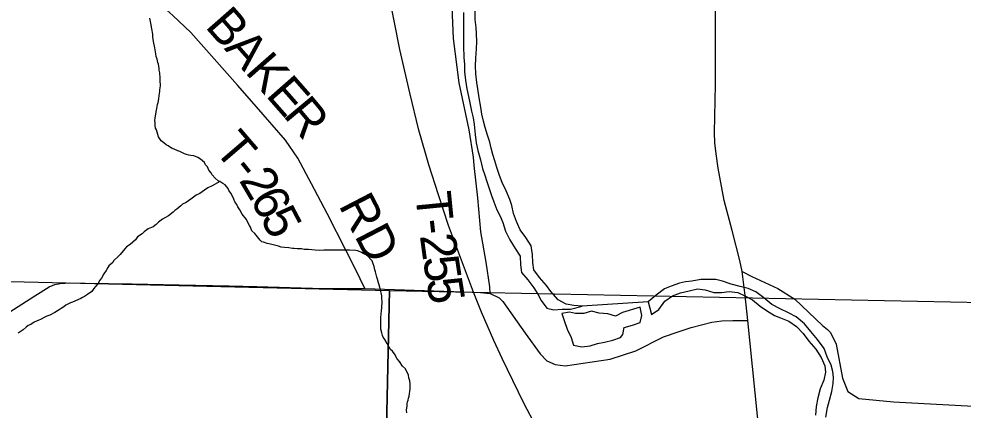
# Model space of a CAD drawing. Extents: x 1310247 to 1552180, y 377264 to 706493.
# Drawn here: x 1359826 to 1367792, y 571710 to 575014 of the extents above; entities that cross this region are included whole.
import ezdxf

# ---------------------------------------------------------------- set-up
doc = ezdxf.new("R2010")
doc.units = 0
for name, color, linetype in [('GM_X_County_Road', 7, 'Continuous'), ('GM_X_Major_River', 7, 'Continuous'), ('GM_X_Minor_Lake', 7, 'Continuous'), ('GM_X_Minor_River', 7, 'Continuous'), ('GM_X_Section', 7, 'Continuous'), ('GM_X_Township_Road', 7, 'Continuous'), ('GM_X_Township_Road_Text', 7, 'Continuous'), ('GM_X_US_Route', 7, 'Continuous')]:
    doc.layers.add(name, color=color, linetype=linetype)

msp = doc.modelspace()

# ---------------------------------------------------------------- linework, layer by layer
at = {"layer": 'GM_X_County_Road'}
for points in [[(1366078, 571466.1), (1365974.7, 572467), (1365954.1, 572678.2), (1365928.1, 572880.3), (1365907.3, 572972.7), (1365843.4, 573226), (1365775, 573478.7), (1365726.3, 573752.8), (1365708.2, 573874.2), (1365696.1, 573967.2), (1365695.1, 574053.7), (1365703.9, 574459.1), (1365702.2, 574980.9), (1365702.8, 575100.7), (1365702, 575116.8)], [(1359455.5, 572354.4), (1359960.7, 572675.8), (1360080.3, 572750.5), (1360128, 572770), (1360175.1, 572780.4), (1360253.3, 572785.5), (1360384.9, 572783.2), (1360782.1, 572776.3), (1361177.6, 572767.2), (1361599.5, 572758.5), (1361832.3, 572752.8), (1362395.6, 572737.8), (1362744.5, 572735.5), (1363661.4, 572705.4)], [(1363661.4, 572705.4), (1363720.1, 572702.9), (1363802, 572693.8), (1363877.2, 572658.7), (1363909.7, 572627), (1364097.7, 572358.9), (1364223.4, 572183.7), (1364280.3, 572126.7), (1364350.4, 572094.6), (1364433.7, 572084.3), (1364813.4, 572141.3), (1365029.6, 572211.4), (1365263.3, 572328.3), (1365388.6, 572370.3), (1365498.5, 572407.1), (1365672.3, 572452.4), (1365755.6, 572464.1), (1365850.5, 572465.6), (1365974.7, 572467)]]:
    msp.add_lwpolyline(points, dxfattribs=at)
at = {"layer": 'GM_X_Major_River'}
for points in [[(1363576.1, 575068.3), (1363578.3, 575002), (1363578.2, 574925.8), (1363578.3, 574785.3), (1363579.5, 574684.9), (1363584.1, 574632.6), (1363586.2, 574566.3), (1363594.3, 574495.8), (1363606.3, 574423.2), (1363620.5, 574358.6), (1363629, 574304.2), (1363645.2, 574235.5), (1363657.6, 574179), (1363668.1, 574122.5), (1363675.8, 574038), (1363683.8, 573967.5), (1363698, 573900.9), (1363719.9, 573822), (1363737.9, 573749.3), (1363756.4, 573692.6), (1363773, 573639.9), (1363789.6, 573589.3), (1363813.8, 573522.4), (1363832.4, 573469.7), (1363858.5, 573400.8), (1363887.1, 573347.8), (1363907.7, 573295.1), (1363931.8, 573222.2), (1363967.8, 573148.9), (1364011.8, 573073.5), (1364056.2, 573010), (1364058.2, 572937.8), (1364066.4, 572873.3), (1364120.8, 572809.6), (1364171, 572742), (1364203.6, 572689), (1364232.2, 572636), (1364280.5, 572570.5), (1364340.3, 572556.8), (1364410.6, 572562.8), (1364480.7, 572560.9), (1364577.8, 572588.3)], [(1364577.8, 572588.3), (1364507.7, 572592.3), (1364443.9, 572604.1), (1364376.7, 572640), (1364314.5, 572712), (1364275.9, 572763.2), (1364219.5, 572829), (1364171.2, 572894.5), (1364160.9, 572955), (1364158.9, 573025.3), (1364148.8, 573097.8), (1364102.7, 573167.3), (1364054.4, 573232.8), (1364024.3, 573303.9), (1363998.1, 573370.8), (1363985.9, 573437.4), (1363969.2, 573488), (1363937.2, 573561.2), (1363903.1, 573632.3), (1363880.7, 573691.1), (1363858.5, 573760), (1363840, 573814.7), (1363823.4, 573867.3), (1363810.9, 573921.8), (1363798.3, 573972.4), (1363779.9, 574033.1), (1363759.6, 574095.9), (1363745.1, 574150.5), (1363732.7, 574209), (1363722.3, 574267.5), (1363710.4, 574346.1), (1363698.5, 574422.7), (1363690, 574477.1), (1363682, 574549.6), (1363677.8, 574615.9), (1363679.7, 574682.1), (1363687.9, 574760.2), (1363689.6, 574822.3), (1363687.4, 574888.6), (1363682.9, 574940.9), (1363676.7, 575009.4), (1363674.7, 575081.7)], [(1366632.8, 571650.9), (1366649.1, 571730.6), (1366664.9, 571794.4), (1366685, 571868.1), (1366694.8, 571934), (1366698.2, 571984), (1366693.7, 572036.3), (1366679.1, 572088.9), (1366645, 572160), (1366618.9, 572231), (1366562.8, 572304.8), (1366506.6, 572372.5), (1366454.3, 572438.2), (1366383.8, 572498.3), (1366318.5, 572532.2), (1366249.3, 572566.2), (1366178.1, 572602.3), (1366111.5, 572658.3), (1366042.8, 572708.3), (1365977.4, 572738.2), (1365911.7, 572754.1), (1365834.1, 572774.3), (1365762.6, 572798.3), (1365704.8, 572812), (1365650.7, 572813.5), (1365578.5, 572811.5), (1365503.9, 572797.5), (1365449.6, 572792.9), (1365399.2, 572782.3), (1365330.3, 572756.1), (1365273.5, 572733.6), (1365201.9, 572681.4), (1365136.1, 572623)], [(1365163.2, 572516), (1365224.6, 572560.4), (1365274.6, 572629.2), (1365340.1, 572675.6), (1365408.9, 572699.8), (1365481.6, 572717.8), (1365550.2, 572734), (1365616.2, 572726.2), (1365687.7, 572702.1), (1365753.9, 572702.3), (1365818.3, 572710.5), (1365890.2, 572702.5), (1365951.6, 572674.8), (1366014.8, 572640.9), (1366079.5, 572586.9), (1366134.6, 572551.3), (1366199.6, 572509.4), (1366251.2, 572489.9), (1366320.6, 572461.9), (1366387.5, 572415.9), (1366444, 572356.2), (1366490.3, 572290.7), (1366548.6, 572224.9), (1366594.7, 572153.4), (1366624.8, 572082.4), (1366631.4, 572030), (1366617.4, 571962.2), (1366585.4, 571890.9), (1366565.2, 571813.2), (1366553.1, 571739.3), (1366547.1, 571667.3)], [(1365136.1, 572623), (1364577.8, 572588.3)], [(1365136.1, 572623), (1365163.2, 572516)]]:
    msp.add_lwpolyline(points, dxfattribs=at)
at = {"layer": 'GM_X_Minor_Lake'}
msp.add_lwpolyline([(1365136.1, 572623), (1364577.8, 572588.3)], dxfattribs=at)
at = {"layer": 'GM_X_Minor_River'}
for points in [[(1361013.6, 574400), (1361016.1, 574414), (1361019.2, 574448.1), (1361018.8, 574496.5), (1361017.3, 574512.6), (1361014.8, 574557), (1361009.5, 574579.4), (1361007.9, 574593.5), (1361003.1, 574629.9), (1360997.6, 574646.2), (1360992.5, 574674.6), (1360985.2, 574697), (1360981.9, 574719.3), (1360973.5, 574769.9), (1360961.2, 574822.7), (1360956.5, 574863.2), (1360955.2, 574885.4), (1360948.6, 574929.9), (1360938.1, 574976.6), (1360929.4, 575019.2)], [(1362888.3, 572573.2), (1362890.1, 572627.5), (1362888.8, 572649.7), (1362887.6, 572673.8), (1362882.4, 572700.2), (1362877.1, 572722.5), (1362870, 572749), (1362859, 572783.6), (1362850, 572816.1), (1362846.5, 572832.3), (1362833.9, 572877.1), (1362828.4, 572893.4), (1362823.4, 572923.8), (1362816, 572944.1), (1362806.8, 572970.6), (1362762.1, 573018.5), (1362730.4, 573033.7), (1362716.6, 573042.2), (1362684.8, 573055.4), (1362668.8, 573058), (1362616.5, 573061.8), (1362570.2, 573061.4), (1362521.8, 573061), (1362501.7, 573061.7), (1362439.2, 573059.8), (1362398.9, 573059.2), (1362360.6, 573058.5), (1362324.5, 573061.8), (1362268.2, 573065.8), (1362234, 573066.9), (1362210, 573071.8), (1362173.8, 573073), (1362147.7, 573073.9), (1362133.6, 573074.4), (1362103.6, 573079.5), (1362067.4, 573082.8), (1362037.3, 573085.8), (1362015.4, 573094.6), (1361947.5, 573111), (1361921.5, 573116), (1361889.6, 573127.1), (1361875.7, 573131.7), (1361862.1, 573146.2), (1361817.5, 573200.1), (1361792.1, 573223.1), (1361781.1, 573253.7), (1361771.5, 573268.2), (1361754.4, 573301), (1361745, 573319.4), (1361708.2, 573365), (1361689.3, 573401.9), (1361674, 573426.6), (1361664.6, 573445), (1361647.2, 573467.8), (1361637.9, 573490.3), (1361617.4, 573539.3), (1361596, 573564.2), (1361590.5, 573580.5), (1361567.4, 573611.5), (1361547.7, 573624.3), (1361522, 573639.3), (1361506.1, 573645.8), (1361482.7, 573668.8), (1361457.5, 573697.9), (1361444, 573716.5), (1361428.5, 573735.1), (1361417.4, 573763.7), (1361399.8, 573780.4), (1361390.4, 573800.9), (1361359.2, 573830.2), (1361335.4, 573843.1), (1361301.6, 573856.3), (1361275.6, 573861.2), (1361259.6, 573863.8), (1361239.6, 573868.5), (1361223.7, 573875.1), (1361184, 573892.6), (1361166.1, 573899.2), (1361136.4, 573914.4), (1361114.5, 573921.2), (1361084.9, 573940.3), (1361069.1, 573948.9), (1361049.5, 573965.7), (1361025.9, 573982.6), (1361014.4, 574001.2), (1361004.9, 574017.6), (1360997.5, 574038), (1360986.7, 574076.6), (1360979.2, 574091), (1360975.7, 574109.2), (1360974.6, 574135.5), (1360973.2, 574155.7), (1360976, 574177.7), (1360986.2, 574241.8), (1360988.7, 574255.8), (1360995.9, 574291.8), (1361000.5, 574307.8), (1361005.5, 574339.8), (1361010.4, 574365.8), (1361013.1, 574383.9), (1361013.6, 574400)], [(1361522, 573639.3), (1361456.4, 573603.3), (1361419.5, 573586.4), (1361392.7, 573567.2), (1361353.6, 573540.3), (1361320.9, 573525.4), (1361300.1, 573508), (1361277.4, 573490.6), (1361236.2, 573461.8), (1361207.5, 573448.7), (1361191, 573435.2), (1361174.3, 573419.7), (1361157.8, 573406.1), (1361141.3, 573394.6), (1361126.7, 573381), (1361087.4, 573350.2), (1361038.2, 573321.7), (1361003.1, 573296.7), (1360984.3, 573277.2), (1360957.5, 573258), (1360916.6, 573239.3), (1360881.6, 573216.3), (1360864.9, 573198.8), (1360827.7, 573171.9), (1360808.8, 573148.3), (1360765.2, 573107.6), (1360734.3, 573088.5), (1360719.7, 573070.9), (1360679.8, 573023.9), (1360665.3, 573010.3), (1360623.7, 572971.5), (1360619.2, 572957.6), (1360586, 572928.5), (1360577.5, 572914.7), (1360562.6, 572889), (1360541.5, 572861.6), (1360522.1, 572824), (1360507.5, 572806.4), (1360490.4, 572776.8), (1360473.5, 572753.2), (1360458.8, 572735.6), (1360441.9, 572712), (1360404.7, 572685.1), (1360378, 572667.9), (1360361.6, 572660.4), (1360347.3, 572652.8), (1360277.7, 572621), (1360261.4, 572615.5), (1360222.5, 572596.8), (1360206, 572583.2), (1360150.4, 572546.9), (1360129.9, 572535.5), (1360086.8, 572512.8), (1360060.4, 572503.7), (1360043.9, 572494.2), (1360009.1, 572475.2), (1359994.8, 572469.7), (1359955.9, 572452.9), (1359925.1, 572433.9), (1359902.6, 572424.6), (1359886, 572409), (1359861.1, 572387.8), (1359820, 572361)], [(1363098.4, 571686.1), (1363097.2, 571710.3), (1363097.8, 571728.4), (1363100.4, 571744.4), (1363103, 571762.4), (1363105.5, 571778.4), (1363110.1, 571794.4), (1363112.6, 571810.4), (1363117.2, 571828.4), (1363121.9, 571848.3), (1363124.6, 571868.4), (1363127.3, 571888.4), (1363128, 571908.5), (1363126.8, 571932.7), (1363123.5, 571957), (1363116.4, 571983.4), (1363113.1, 572005.7), (1363086.7, 572058.9), (1363063.2, 572081.9), (1363036.3, 572119), (1363016.9, 572141.9), (1363005.5, 572162.4), (1362999.9, 572176.7), (1362976.8, 572207.7), (1362961.2, 572222.3), (1362949.7, 572240.8), (1362942.1, 572255.2), (1362932.7, 572273.6), (1362913.6, 572306.5), (1362898.1, 572325.2), (1362892.6, 572339.4), (1362887.3, 572361.8), (1362880.2, 572392.2), (1362879.6, 572434.5), (1362879.5, 572490.9), (1362885.4, 572547.1), (1362888.3, 572573.2)], [(1364901.2, 572322.6), (1364919.9, 572348.1), (1364933.6, 572407.9), (1365002.4, 572428.1), (1365067.1, 572448.4), (1365080.8, 572510.2), (1365066.7, 572578.8)], [(1365066.7, 572578.8), (1364917.1, 572532.8)], [(1364917.1, 572532.8), (1364858.1, 572504.3), (1364794.5, 572522.1), (1364722.4, 572528.2), (1364656.7, 572544), (1364592, 572525.7), (1364521.9, 572525.7), (1364470.1, 572537.1), (1364407.6, 572526.8), (1364429.8, 572458), (1364452, 572393.2), (1364486.2, 572324), (1364506.4, 572259.3), (1364574.2, 572243.3), (1364644.6, 572253.4), (1364707.3, 572271.8), (1364767.8, 572284.1), (1364836.4, 572300.3), (1364901.2, 572322.6)]]:
    msp.add_lwpolyline(points, dxfattribs=at)
at = {"layer": 'GM_X_Section'}
for points in [[(1357614.5, 572847.6), (1362952.1, 572720.2), (1362835.1, 567316.3), (1357497.7, 567453.6)], [(1368242.2, 572613.9), (1368136.9, 567195.8), (1362835.1, 567316.3), (1362952.1, 572720.2)]]:
    msp.add_lwpolyline(points, close=True, dxfattribs=at)
at = {"layer": 'GM_X_Township_Road'}
for points in [[(1363802, 572693.8), (1363798.3, 572751.1), (1363769.1, 572958.5), (1363723.1, 573216.3), (1363699, 573503.3), (1363667.6, 573775), (1363661.7, 573845.1), (1363625.9, 574078.1), (1363541.2, 574473.2), (1363493, 574847.2), (1363463.1, 575511.8), (1363424.4, 575887.9), (1363411.2, 576023), (1363359.9, 576048.8)], [(1362744.5, 572735.5), (1362664.6, 572901.1), (1362587, 573055.1), (1362426, 573370.1), (1362295, 573621.3), (1362180.6, 573836.8), (1362076.5, 573989.7), (1361829.4, 574271.4), (1361670.2, 574453.6), (1361277.6, 574899.7), (1361124.7, 575042.8), (1361024.7, 575131.9), (1360956.9, 575176.7), (1360928.7, 575180.1), (1360884.4, 575175), (1360844.2, 575185.9), (1360808.5, 575203.1), (1360771.2, 575234.8), (1360602.2, 575407.8), (1360560.8, 575426.7), (1360503.3, 575433.7), (1360293.5, 575430.2)], [(1365928.1, 572880.3), (1366010.2, 572839.5), (1366230, 572736.6), (1366372.6, 572647.8), (1366606.7, 572425.4), (1366647.9, 572389.6), (1366674.3, 572365.2), (1366720.4, 572266.7), (1366774, 571979.8), (1366818.7, 571866.3), (1366912.8, 571807.3), (1367205.4, 571781.1), (1367983.8, 571738.3)]]:
    msp.add_lwpolyline(points, dxfattribs=at)
at = {"layer": 'GM_X_US_Route'}
msp.add_lwpolyline([(1364188.3, 571576), (1364089, 571763), (1363994, 571958.7), (1363902, 572145.7), (1363833.4, 572297.6), (1363728.2, 572535.7), (1363661.4, 572705.4), (1363559.1, 572977.3), (1363451.3, 573269.4), (1363367.1, 573527.5), (1363285, 573780.2), (1363257.3, 573880.4), (1363200.8, 574073.4), (1363125.1, 574389), (1363040.8, 574755.8), (1362949.1, 575213.2)], dxfattribs=at)

# ---------------------------------------------------------------- texts
at = {"layer": 'GM_X_Township_Road_Text'}
for s, rotation, p in [('B', 311.34638, (1361389.9, 574947.1)), ('A', 311.34903, (1361552.6, 574762)), ('K', 311.34631, (1361727, 574563.9)), ('E', 311.31252, (1361901.4, 574365.7)), ('R', 309.85929, (1362048.3, 574198.7)), ('T', 310.60781, (1361463.9, 573906.9)), ('2', 300.43587, (1361678.6, 573651.7)), ('-', 308.56564, (1361608.2, 573738.8)), ('6', 298.10357, (1361770.7, 573495.2)), ('RD', 297.43839, (1362519.1, 573440.6)), ('T', 275.56412, (1363170.5, 573542.1)), ('5', 297.86258, (1361857.6, 573332.5)), ('-', 276.67063, (1363192.9, 573312.5)), ('2', 277.73971, (1363208, 573184.1)), ('5', 278.7748, (1363233.7, 572995.1)), ('5', 279.12074, (1363262.2, 572810.5))]:
    msp.add_text(s, height=300, rotation=rotation, dxfattribs=at).set_placement(p)

doc.saveas('drawing.dxf')
